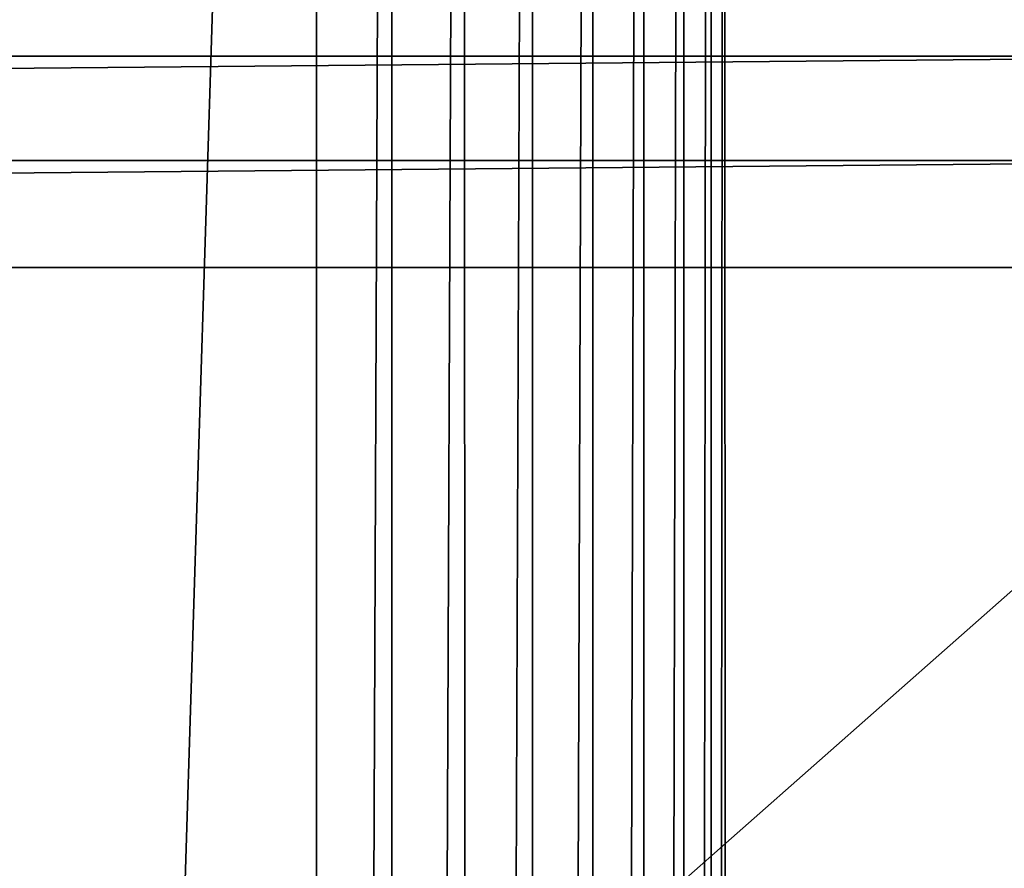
# Model space of a CAD drawing. Header units: metres. Extents: x -206 to 75, y -104 to 104.
# Tile 404 of 656: x -98.43 to -91.23, y 33.09 to 39.29. Entities that reach past the tile are written whole.
import ezdxf

# ---------------------------------------------------------------- set-up
doc = ezdxf.new("R2010")
doc.units = ezdxf.units.M
doc.layers.add('solid_01_1-CONSUMER_THERM_B_125288', color=7, linetype='CONTINUOUS')

msp = doc.modelspace()

# ---------------------------------------------------------------- linework, layer by layer
at = {"layer": 'solid_01_1-CONSUMER_THERM_B_125288'}
for points in [[(-93.358711, -67.339516), (-65.514557, 74.985474), (-65.493088, -75.014526)], [(-93.358711, -67.339516), (-93.257065, -66.795311), (-65.514557, 74.985474)], [(-93.276108, 66.204689), (-65.514557, 74.985474), (-93.257141, -66.241692)], [(-93.257065, -66.795311), (-93.257141, -66.241692), (-65.514557, 74.985474)], [(-93.377754, 65.660484), (-93.276108, 66.204689), (-93.358948, -65.697517)], [(-93.276108, 66.204689), (-93.257141, -66.241692), (-93.358948, -65.697517)], [(-93.577675, 65.144226), (-93.377754, 65.660484), (-93.559013, -65.181313)], [(-93.377754, 65.660484), (-93.358948, -65.697517), (-93.559013, -65.181313)], [(-93.869049, 64.673492), (-93.577675, 65.144226), (-93.850525, -64.710663)], [(-93.577675, 65.144226), (-93.559013, -65.181313), (-93.850525, -64.710663)], [(-94.241959, 64.26432), (-93.869049, 64.673492), (-94.223549, -64.301598)], [(-93.869049, 64.673492), (-93.850525, -64.710663), (-94.223549, -64.301598)], [(-94.683701, 63.930634), (-94.241959, 64.26432), (-94.66539, -63.968037)], [(-94.241959, 64.26432), (-94.223549, -64.301598), (-94.66539, -63.968037)], [(-95.179237, 63.683804), (-94.683701, 63.930634), (-95.160995, -63.721348)], [(-94.683701, 63.930634), (-94.66539, -63.968037), (-95.160995, -63.721348)], [(-95.711685, 63.53223), (-95.179237, 63.683804), (-95.693489, -63.569927)], [(-95.179237, 63.683804), (-95.160995, -63.721348), (-95.693489, -63.569927)], [(-96.262909, 63.481071), (-95.711685, 63.53223), (-96.244728, -63.518929)], [(-95.711685, 63.53223), (-95.693489, -63.569927), (-96.244728, -63.518929)], [(-96.262909, 63.481071), (-100.244728, -63.519501), (-100.262909, 63.480499)], [(-96.262909, 63.481071), (-96.244728, -63.518929), (-100.244728, -63.519501)], [(-89.045204, 39.751526, 108.5), (-172.954926, 39.751484, 108.5), (-173.255432, 39.026073, 108.5)], [(-89.045204, 39.751526, 108.5), (-173.255432, 39.026073, 108.5), (-88.744705, 39.026115, 108.5)], [(-88.744705, 39.026115, 108.5), (-173.255432, 39.026073, 108.5), (-173.438461, 38.263622, 108.5)], [(-88.744705, 39.026115, 108.5), (-173.438461, 38.263622, 108.5), (-88.561668, 38.263664, 108.5)], [(-88.561668, 38.263664, 108.5), (-173.500061, 37.481213, 108.5), (-88.500069, 37.481255, 108.5)], [(-88.561668, 38.263664, 108.5), (-173.438461, 38.263622, 108.5), (-173.500061, 37.481213, 108.5)], [(-173.500031, -37.518787, 108.5), (-88.500069, 37.481255, 108.5), (-173.500061, 37.481213, 108.5)], [(-173.500031, -37.518787, 108.5), (-88.500031, -37.518745, 108.5), (-88.500069, 37.481255, 108.5)]]:
    msp.add_3dface(points, dxfattribs=at)

doc.saveas('drawing.dxf')
